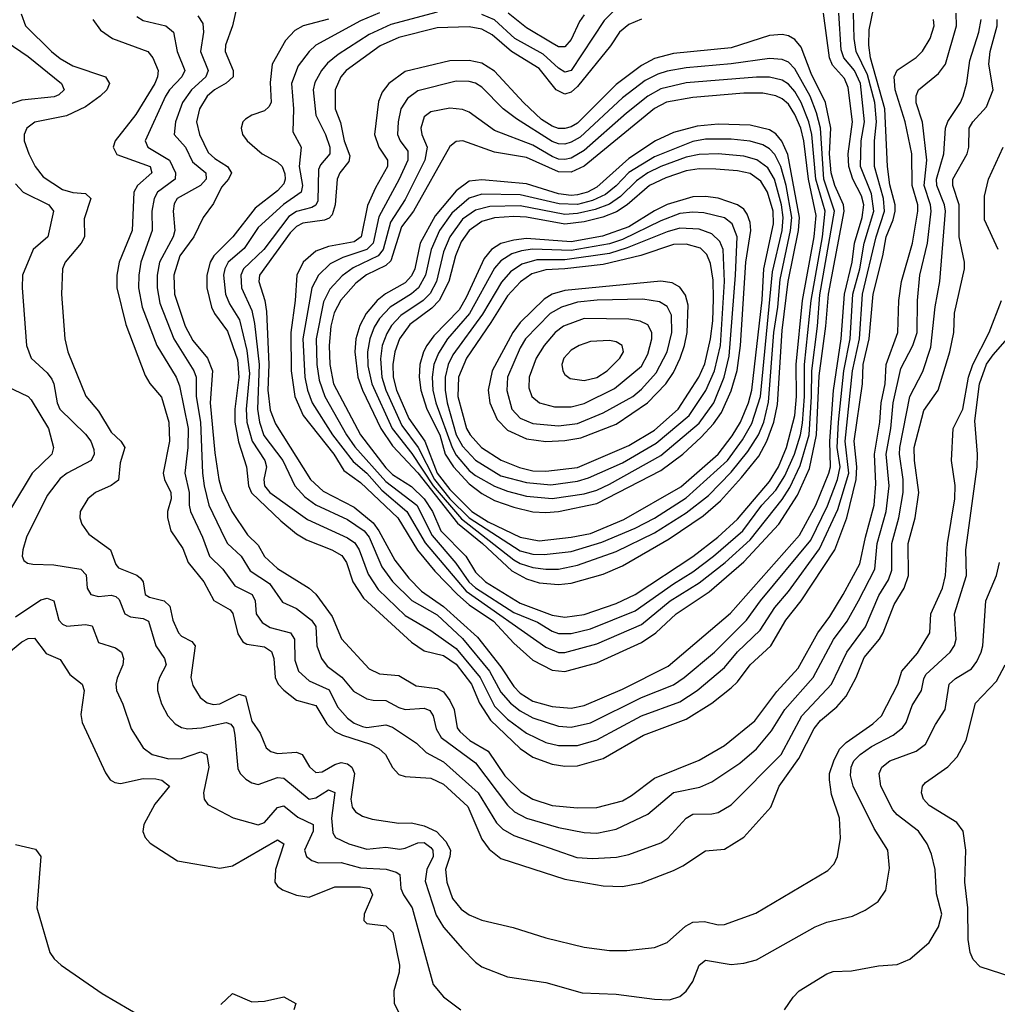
# Model space of a CAD drawing. Header units: inches. Extents: x 1305375 to 1407406, y 744550 to 841633.
# Tile 401 of 509: x 1352804 to 1355863, y 826108 to 829189. Entities that reach past the tile are written whole.
import ezdxf

# ---------------------------------------------------------------- set-up
doc = ezdxf.new("R2010")
doc.units = ezdxf.units.IN
doc.header["$MEASUREMENT"] = 0
doc.layers.add('B3852', color=7, linetype='Continuous')

msp = doc.modelspace()

# ---------------------------------------------------------------- linework, layer by layer
at = {"layer": 'B3852', "color": 5}
for points, elevation in [([(1353770, 829190.8), (1353690.4, 829169.6), (1353664.3, 829155.7), (1353635.3, 829124.7), (1353594.1, 829050), (1353587.1, 828992.9), (1353590.4, 828930), (1353583.5, 828916.5), (1353570, 828903.6), (1353530.3, 828890), (1353510, 828878), (1353501.6, 828870), (1353496.3, 828850), (1353500.5, 828830), (1353515.5, 828810), (1353563, 828770), (1353610, 828743.3), (1353625.1, 828730), (1353633.2, 828706.8), (1353634.6, 828690), (1353630, 828675.3), (1353610, 828654), (1353540.9, 828599.1), (1353470.7, 828509.3), (1353410.9, 828450), (1353399.7, 828430), (1353389, 828390), (1353389.5, 828350), (1353404.4, 828290), (1353413.3, 828270), (1353454.3, 828214.3), (1353484.9, 828124.9), (1353489.5, 828070), (1353476.5, 827970), (1353477.3, 827930), (1353488.4, 827868.4), (1353513.2, 827790), (1353519.4, 827730), (1353528.9, 827708.9), (1353620.7, 827620.7), (1353670, 827579.9), (1353701.5, 827561.5), (1353780.1, 827530), (1353812.2, 827512.2), (1353826.1, 827490), (1353846.6, 827430), (1353879.3, 827379.3), (1354030, 827240.7), (1354070, 827214.3), (1354130, 827199.1), (1354170, 827172), (1354217.5, 827110), (1354242.7, 827050), (1354276.8, 826996.8), (1354370, 826907.8), (1354410, 826881.5), (1354470, 826859.1), (1354510, 826852.9), (1354550, 826854.4), (1354630, 826876.5), (1354756.1, 826950), (1354890, 827000.2), (1354969.7, 827050.3), (1355030, 827098.5), (1355050, 827117.4), (1355090.3, 827170), (1355154.7, 827230), (1355201.2, 827310), (1355249.8, 827370.2), (1355355.4, 827530), (1355392.2, 827630), (1355421.8, 827750), (1355423.7, 827790), (1355415.5, 827870), (1355441.3, 828050), (1355443.9, 828110), (1355462.2, 828190), (1355474.7, 828330), (1355505.2, 828450), (1355515.7, 828510), (1355537.5, 828562.5), (1355544, 828590), (1355544.1, 828610), (1355527.6, 828672.4), (1355519.7, 828730), (1355511.8, 828910), (1355467, 829070), (1355461.2, 829110), (1355462.9, 829157.1), (1355489.9, 829290)], 1520), ([(1353484.7, 829235.3), (1353470.1, 829170), (1353447.4, 829110), (1353446.4, 829090), (1353471.4, 829030), (1353471.7, 829010), (1353449.8, 828990.2), (1353413.3, 828970), (1353390, 828949.9), (1353366.2, 828910), (1353357.1, 828870), (1353366, 828830), (1353393.6, 828773.6), (1353414.5, 828754.5), (1353453.9, 828730), (1353466.9, 828710), (1353457.6, 828690), (1353434.7, 828665.3), (1353410, 828614.5), (1353378, 828570), (1353348.8, 828510), (1353305.1, 828450), (1353286, 828390), (1353288, 828330), (1353321.9, 828230), (1353345.7, 828185.7), (1353391.8, 828130), (1353407.2, 828090), (1353399.5, 827990), (1353414, 827834), (1353426.5, 827750), (1353436.2, 827716.2), (1353467.4, 827650), (1353517, 827577), (1353550, 827544.2), (1353569.4, 827509.4), (1353610, 827471.8), (1353710.1, 827410.1), (1353730, 827391.3), (1353781.8, 827321.8), (1353811.1, 827251.1), (1353897.2, 827157.2), (1353930, 827141.7), (1353990, 827136.5), (1354044.9, 827104.9), (1354110, 827096.3), (1354130, 827085.7), (1354150, 827058.2), (1354163, 827030), (1354173.3, 826973.3), (1354181.2, 826961.2), (1354212.8, 826932.8), (1354270, 826899.9), (1354322.5, 826822.5), (1354372.6, 826772.6), (1354410, 826749.7), (1354470, 826730.1), (1354550, 826722.7), (1354610, 826723.9), (1354690, 826744.7), (1354719, 826761), (1354790, 826815.2), (1354930, 826871.3), (1355010, 826917.3), (1355104.8, 826995.2), (1355173.8, 827086.2), (1355240.3, 827159.7), (1355301.7, 827270), (1355339, 827321), (1355380.7, 827390), (1355433.7, 827486.3), (1355450.6, 827570), (1355478, 827670), (1355483.4, 827736.6), (1355479.3, 827830), (1355495.7, 827930), (1355499.7, 827990), (1355512.4, 828050), (1355516.1, 828110), (1355551.8, 828210), (1355555.4, 828310), (1355563.3, 828370), (1355597.7, 828490), (1355615.1, 828590), (1355614.8, 828610), (1355596.9, 828670), (1355595.5, 828770), (1355574.9, 828870), (1355543.7, 828970), (1355540.5, 829010), (1355550, 829031.3), (1355609.4, 829070.6), (1355629.4, 829090.6), (1355653.3, 829130), (1355665.4, 829170), (1355663.8, 829190)], 1480), ([(1352807.9, 829207.9), (1352821.5, 829170), (1352903.4, 829090), (1352930, 829067.9), (1352970, 829044.9), (1353072.4, 829010), (1353084.2, 828990), (1353076, 828970), (1353055.8, 828950), (1353010, 828917), (1352950, 828888), (1352851, 828869), (1352826.2, 828850), (1352817.7, 828830), (1352817.4, 828810), (1352831.7, 828770), (1352851.6, 828730), (1352877.4, 828697.4), (1352938, 828658), (1352970, 828648.2), (1353010, 828645), (1353025.8, 828630), (1353005.8, 828565.8), (1353006.4, 828510), (1352995.7, 828490), (1352945.7, 828430), (1352937.1, 828410), (1352934.8, 828330), (1352944.7, 828190), (1352954.2, 828150), (1353010.9, 828010.9), (1353050, 827963.9), (1353090, 827898.1), (1353120.1, 827870), (1353132.4, 827850), (1353117.8, 827802.2), (1353112.4, 827747.6), (1353090, 827731.5), (1353040.8, 827710), (1353016.9, 827690), (1352993.2, 827650), (1352992.2, 827630), (1352997.6, 827610), (1353019.6, 827579.6), (1353087.8, 827530), (1353104.6, 827484.6), (1353113.3, 827473.3), (1353170.3, 827450.3), (1353181.2, 827441.2), (1353189.6, 827430), (1353195.9, 827390), (1353210, 827381.9), (1353255.3, 827370), (1353273.5, 827353.5), (1353283.4, 827310), (1353300.5, 827270), (1353310, 827260.1), (1353342.8, 827242.8), (1353352.8, 827230), (1353339.4, 827130), (1353345.6, 827105.6), (1353368.3, 827068.3), (1353390, 827051.4), (1353410, 827045.6), (1353430, 827048.3), (1353490, 827078.8), (1353510, 827071.9), (1353530, 826994.2), (1353555.9, 826955.9), (1353574.6, 826910), (1353590, 826898.8), (1353610, 826892.3), (1353670, 826897.2), (1353688.1, 826890), (1353710.4, 826850.4), (1353730, 826832.9), (1353750, 826835.3), (1353790, 826858.2), (1353810, 826864.5), (1353830, 826860.5), (1353842.9, 826850), (1353851.2, 826830), (1353840.3, 826750), (1353844.4, 826724.4), (1353854.4, 826710), (1353876.6, 826696.6), (1353907.1, 826687.1), (1353990, 826674.6), (1354030, 826675.4), (1354070, 826666.2), (1354108.3, 826648.3), (1354137.4, 826617.4), (1354151.9, 826590), (1354150.2, 826569.8), (1354136, 826530), (1354140.1, 826490), (1354158.6, 826438.6), (1354185.6, 826405.6), (1354210, 826388.1), (1354250, 826370.6), (1354348.3, 826348.3), (1354450, 826315.5), (1354570, 826286.5), (1354650, 826276.1), (1354704, 826276), (1354790, 826285.5), (1354830, 826300.9), (1354888, 826352), (1354910, 826364.4), (1354947.1, 826367.1), (1354990, 826356.1), (1355010, 826357.5), (1355107.2, 826392.8), (1355333.1, 826526.9), (1355352.5, 826547.5), (1355363.5, 826570), (1355372.3, 826627.7), (1355369.4, 826690), (1355344.6, 826764.6), (1355338, 826810), (1355338.5, 826830), (1355351.4, 826870), (1355370, 826906.1), (1355390, 826927.1), (1355474.2, 826985.8), (1355500.8, 827010), (1355552.2, 827110), (1355564.6, 827150), (1355613.8, 827206.2), (1355652.5, 827270), (1355655.5, 827330), (1355691.5, 827410), (1355701.7, 827450), (1355707.1, 827550), (1355731, 827690), (1355731.1, 827731.1), (1355720.1, 827810), (1355725.2, 827910), (1355755.8, 827970), (1355773, 828070), (1355786.6, 828110), (1355838.1, 828210), (1355876.1, 828310)], 1380), ([(1353170, 829199.3), (1353190, 829186.9), (1353260.8, 829170), (1353285.4, 829150), (1353296.9, 829090), (1353320.5, 829030), (1353311.3, 829010), (1353272.3, 828970), (1353259.5, 828950), (1353196.3, 828810), (1353204.8, 828790), (1353272.4, 828750), (1353290.9, 828710), (1353290.1, 828690), (1353235.2, 828650), (1353224.1, 828630), (1353217.1, 828590), (1353217.7, 828530), (1353182.4, 828430), (1353176, 828390), (1353175.7, 828350), (1353187.3, 828290), (1353233, 828170), (1353293.3, 828070), (1353303.5, 828043.5), (1353330.9, 827910), (1353330, 827850), (1353320.2, 827770), (1353334.2, 827710), (1353334.1, 827670), (1353338.1, 827650), (1353376.1, 827570), (1353397.2, 827510), (1353439.3, 827470), (1353477.2, 827417.2), (1353531.6, 827390), (1353540.1, 827370), (1353543.7, 827330), (1353562.8, 827302.8), (1353587.3, 827287.3), (1353650.8, 827270), (1353663.3, 827250), (1353665, 827185), (1353675.7, 827150), (1353710, 827119.9), (1353772.1, 827092.1), (1353798.4, 827038.4), (1353830, 827003.4), (1353850, 826987.3), (1353876.9, 826976.9), (1353890, 826974.4), (1353950, 826981.9), (1353970, 826975.1), (1354045.2, 826925.2), (1354076.2, 826896.2), (1354130, 826866.8), (1354238.8, 826770), (1354295.9, 826675.9), (1354316.2, 826656.2), (1354350, 826635.5), (1354546.9, 826566.9), (1354596.1, 826563.9), (1354671.9, 826568.1), (1354710, 826576), (1354810, 826613.1), (1354832.1, 826627.9), (1354889.5, 826690.5), (1354910, 826702.3), (1354970, 826703.4), (1354990, 826707.9), (1355030, 826732.1), (1355186.6, 826890), (1355252, 827010), (1355344, 827110), (1355392.5, 827210), (1355450.8, 827289.2), (1355492.9, 827387.1), (1355523.4, 827436.6), (1355533.1, 827466.9), (1355533.2, 827550), (1355555.3, 827630), (1355568.3, 827710), (1355569.1, 827750), (1355557, 827830), (1355558.7, 827850), (1355590.2, 828009.8), (1355630, 828088.3), (1355655.9, 828164.1), (1355669.2, 828290.8), (1355683.3, 828370), (1355701.2, 828590), (1355698.4, 828610), (1355674.3, 828670), (1355673.5, 828690), (1355695.9, 828770), (1355700.8, 828850), (1355708.8, 828871.2), (1355748.6, 828930), (1355756.9, 828950), (1355768.2, 828991.8), (1355777.9, 829062.1), (1355805.4, 829150), (1355812.8, 829190)], 1440), ([(1353361.6, 829201.6), (1353377.1, 829177.1), (1353378.8, 829150), (1353369.3, 829090), (1353393.4, 829030), (1353386.4, 829010), (1353340.8, 828970), (1353312.7, 828930), (1353291.7, 828870), (1353287.5, 828830), (1353322.9, 828790), (1353344.9, 828744.9), (1353386, 828710), (1353387.5, 828690), (1353369.5, 828670), (1353296.3, 828630), (1353286.7, 828613.3), (1353283.6, 828590), (1353289.4, 828530), (1353283.5, 828510), (1353241.5, 828430), (1353234.3, 828390), (1353234, 828350), (1353242.3, 828302.3), (1353286.2, 828190), (1353348.4, 828090), (1353355.8, 828070), (1353356.4, 828010), (1353369.7, 827929.7), (1353375.9, 827770), (1353381.3, 827730), (1353395.7, 827670), (1353445.6, 827565.6), (1353454.5, 827550), (1353496.9, 827510), (1353524.5, 827464.5), (1353585.2, 827425.2), (1353626.4, 827366.4), (1353670, 827346.6), (1353717.3, 827310), (1353730.4, 827290), (1353733.6, 827230), (1353748.4, 827190), (1353766.3, 827166.3), (1353811.9, 827131.9), (1353848.1, 827088.1), (1353890, 827063.6), (1353910, 827059.1), (1353950, 827059), (1353990, 827036.2), (1354010, 827030.1), (1354070, 827035), (1354087.7, 827027.7), (1354097.7, 827010), (1354106.7, 826970), (1354122.9, 826942.9), (1354230, 826863.4), (1354330, 826730.5), (1354352.4, 826710), (1354389.8, 826689.8), (1354490, 826661.1), (1354570, 826645.2), (1354610, 826643.7), (1354670, 826655.5), (1354770, 826703.1), (1354849.5, 826770.5), (1354932.8, 826787.2), (1354970, 826804.3), (1355057.4, 826862.6), (1355110, 826907), (1355156.7, 826963.3), (1355198.7, 827030), (1355286.8, 827130), (1355351, 827249), (1355393.5, 827306.5), (1355428.5, 827370), (1355480.2, 827470), (1355487.6, 827550), (1355515.2, 827650), (1355525.2, 827730), (1355516.1, 827830), (1355530.6, 827910), (1355537.3, 827990), (1355561.9, 828098.1), (1355599.2, 828170), (1355612.3, 828210), (1355613.7, 828310), (1355621, 828390), (1355645, 828490), (1355656.4, 828590), (1355654.6, 828610), (1355634.8, 828670), (1355643.2, 828750), (1355629, 828869), (1355610, 828929.6), (1355609.3, 828950.7), (1355616.4, 828970), (1355678.9, 829021.1), (1355701.8, 829050), (1355736, 829170), (1355734.2, 829210)], 1460), ([(1353930, 829210.7), (1353870, 829185.5), (1353730.8, 829109.2), (1353709.6, 829090), (1353675.5, 829044.5), (1353653.9, 828990), (1353660.8, 828910), (1353658.2, 828838.2), (1353684.7, 828790), (1353677.8, 828730), (1353689, 828670), (1353684.3, 828650), (1353629, 828611), (1353550, 828538.7), (1353506.6, 828473.4), (1353455.9, 828430), (1353445.3, 828410), (1353441.4, 828390), (1353447.6, 828330), (1353460.1, 828300.1), (1353492, 828250), (1353514.2, 828154.2), (1353522.4, 828082.4), (1353512.8, 827970), (1353514.9, 827930), (1353531.6, 827870), (1353571, 827810), (1353575.7, 827790), (1353567.7, 827750), (1353570.1, 827730), (1353586.5, 827710), (1353704.9, 827624.9), (1353830, 827567.3), (1353852.5, 827552.5), (1353866.4, 827530), (1353894.2, 827454.2), (1353925.8, 827405.8), (1354010, 827324.2), (1354090, 827277.5), (1354170, 827221), (1354244.7, 827130), (1354290, 827041), (1354330, 827000.6), (1354390, 826956.1), (1354450, 826927.5), (1354490, 826917.6), (1354550, 826917.9), (1354610, 826935.8), (1354750, 827010.4), (1354870, 827054.7), (1354923.9, 827090), (1355010, 827162.2), (1355050, 827210.5), (1355121.4, 827278.6), (1355166.7, 827350), (1355210, 827400.1), (1355307.1, 827532.9), (1355364.2, 827655.8), (1355398.8, 827770), (1355387.7, 827870), (1355410.7, 828090.7), (1355431.7, 828190), (1355441.9, 828330), (1355483.9, 828510), (1355510.6, 828590), (1355507.2, 828630), (1355479.1, 828730), (1355478.6, 828810), (1355485.1, 828870), (1355479.7, 828930), (1355456.9, 829016.9), (1355422, 829090), (1355415.2, 829130), (1355413.6, 829210)], 1540), ([(1354110, 829213.3), (1353965.7, 829174.3), (1353897, 829143), (1353800, 829080), (1353767, 829053), (1353748.1, 829030), (1353727.1, 828992.9), (1353722.2, 828970), (1353730.7, 828890), (1353761, 828830), (1353774.7, 828790), (1353773.8, 828770), (1353744.8, 828735.2), (1353739.3, 828720.7), (1353737.2, 828622.8), (1353730.8, 828609.2), (1353718.1, 828601.9), (1353670, 828589.1), (1353646.4, 828573.6), (1353567.3, 828470), (1353503.9, 828410), (1353495.7, 828390), (1353497.9, 828350), (1353530, 828279.1), (1353538.2, 828238.2), (1353552.8, 828110), (1353548.1, 827970), (1353553.9, 827930), (1353568, 827888), (1353627.3, 827810), (1353664.5, 827730), (1353695.9, 827695.9), (1353730, 827671), (1353830, 827625.1), (1353881.8, 827590), (1353896.9, 827570), (1353937.1, 827477.1), (1353970.6, 827430.5), (1354031, 827371), (1354110, 827326.7), (1354190, 827253), (1354274.3, 827150), (1354310, 827084.3), (1354339.4, 827050), (1354370, 827026.4), (1354410, 827004.2), (1354490, 826978.5), (1354530, 826975.4), (1354590, 826988.9), (1354750, 827067.5), (1354850, 827107.5), (1354883.4, 827130), (1354977.8, 827210), (1355078.5, 827310), (1355122.5, 827370), (1355279.4, 827560.6), (1355332.1, 827667.9), (1355363.6, 827750), (1355371.6, 827790), (1355362.7, 827850), (1355366.4, 827930), (1355382.9, 828090), (1355402.7, 828190), (1355411, 828330), (1355432.7, 828410), (1355447.1, 828490), (1355477.1, 828590), (1355470, 828644.7), (1355435.3, 828730), (1355437.8, 828810), (1355448.2, 828870), (1355435.4, 828990), (1355416.9, 829030), (1355383.5, 829070), (1355375, 829095), (1355367.4, 829210)], 1560), ([(1354750, 829190.6), (1354710, 829174.8), (1354681.4, 829150), (1354652.9, 829107.1), (1354550, 828980.2), (1354530, 828962.2), (1354510, 828956.7), (1354483, 828970), (1354430, 829036.4), (1354343, 829090), (1354282.2, 829142.2), (1354250, 829160.2), (1354210, 829166.8), (1354110, 829164.1), (1353990, 829133.8), (1353932.2, 829107.8), (1353825.7, 829030), (1353809, 829010), (1353790.7, 828970), (1353790.7, 828910), (1353807.4, 828867.4), (1353818.7, 828810), (1353836.5, 828763.5), (1353834, 828746), (1353805.3, 828710), (1353797.6, 828690), (1353791.3, 828610), (1353781.2, 828578.8), (1353772.1, 828567.9), (1353757.7, 828562.3), (1353690, 828552.1), (1353670, 828542.5), (1353650, 828522.1), (1353554.3, 828390), (1353552.5, 828370), (1353570.7, 828310.7), (1353576, 828276), (1353583.3, 828110), (1353580.6, 828030), (1353587.2, 827967.2), (1353604.3, 827924.3), (1353713.4, 827750), (1353753.4, 827713.4), (1353850, 827664), (1353910, 827615), (1353928.1, 827590), (1353977.6, 827497.6), (1354021.3, 827441.3), (1354061.1, 827401.1), (1354130, 827352.9), (1354236.6, 827256.6), (1354310, 827163.9), (1354350, 827102.1), (1354370, 827081.3), (1354410, 827056.9), (1354470, 827040.1), (1354530, 827034.3), (1354570, 827042.8), (1354690, 827094.4), (1354833.7, 827166.3), (1355028.4, 827331.6), (1355243.9, 827576.1), (1355295.6, 827670), (1355336.4, 827770), (1355341, 827790), (1355339.3, 827870), (1355351.2, 828028.8), (1355374.7, 828190), (1355385.1, 828330), (1355409.1, 828430), (1355416.3, 828490), (1355440.9, 828570), (1355445.2, 828610), (1355438, 828638), (1355411.1, 828690), (1355398.7, 828730), (1355397, 828770), (1355409.8, 828870), (1355396.8, 828976.8), (1355385.3, 829005.3), (1355347.4, 829047.4), (1355338, 829070), (1355319, 829210)], 1580), ([(1354662.7, 829217.3), (1354632.9, 829187.1), (1354529.4, 829030.6), (1354510, 829024.7), (1354490, 829037.7), (1354441.8, 829081.8), (1354353.5, 829130), (1354289.3, 829189.3), (1354250, 829205.4)], 1560), ([(1354570, 829204.4), (1354555.8, 829184.2), (1354530, 829127.1), (1354510, 829104.2), (1354490, 829104.8), (1354470, 829116.2), (1354390, 829164.2), (1354332.1, 829210)], 1540), ([(1352688.6, 829170), (1352830, 829073.8), (1352934.1, 828990), (1352942.5, 828970), (1352925.7, 828954.3), (1352911.7, 828948.3), (1352810, 828937.7), (1352770, 828923.5)], 1360), ([(1353032.5, 829190), (1353056.6, 829156.6), (1353093.8, 829130), (1353204.8, 829090), (1353220.3, 829070), (1353237.3, 829030), (1353235.2, 829010), (1353226.2, 828990), (1353167, 828893), (1353102.8, 828810), (1353095.7, 828790), (1353107.1, 828767.1), (1353212.4, 828730), (1353217.6, 828710), (1353172.5, 828670), (1353161.1, 828650), (1353155.7, 828530), (1353115.4, 828430), (1353107.4, 828390), (1353107.4, 828350), (1353135.3, 828235.3), (1353196.1, 828076.1), (1353210.4, 828050.4), (1353247.5, 828007.5), (1353270.1, 827930.1), (1353272.7, 827870), (1353252.6, 827770), (1353256.3, 827750), (1353276.3, 827710), (1353277.4, 827690), (1353266, 827650), (1353266.1, 827630), (1353277.1, 827590), (1353314.5, 827534.5), (1353330.9, 827490), (1353379.7, 827430), (1353411.6, 827371.6), (1353462.6, 827342.6), (1353470.3, 827330.3), (1353486.7, 827266.7), (1353502.3, 827242.3), (1353514.9, 827234.9), (1353570, 827226.1), (1353591.8, 827211.8), (1353599, 827190), (1353603.6, 827130), (1353612.7, 827110), (1353630, 827090.5), (1353670, 827059.9), (1353730, 827043.3), (1353765.1, 826985.1), (1353790, 826961.9), (1353814, 826950), (1353901.8, 826921.8), (1353928.1, 826908.1), (1353948.4, 826890), (1353970, 826848.6), (1353990, 826826.8), (1354010, 826820.6), (1354090, 826815.8), (1354130, 826797.1), (1354206.7, 826726.7), (1354250, 826624.8), (1354273.3, 826593.3), (1354310, 826564.3), (1354510, 826499.3), (1354630, 826478.3), (1354690, 826476.3), (1354750, 826487.7), (1354850, 826526.5), (1354879.1, 826540.9), (1354950, 826588.1), (1355010, 826593.5), (1355070, 826630.8), (1355155, 826725), (1355180.9, 826790), (1355242.6, 826877.4), (1355290, 826971), (1355310, 826995.8), (1355360.8, 827039.2), (1355390, 827072.3), (1355421.6, 827130), (1355446.6, 827193.4), (1355494.5, 827250), (1355506, 827270), (1355540.8, 827359.2), (1355571.8, 827410), (1355585.6, 827450), (1355584, 827550), (1355606.5, 827630), (1355618.2, 827710), (1355604.3, 827810), (1355603.4, 827850), (1355634, 827966), (1355678.8, 828030), (1355714.9, 828150), (1355727.5, 828210), (1355729.1, 828270.9), (1355760.3, 828410), (1355760.7, 828430), (1355743.9, 828510), (1355744.3, 828610), (1355724, 828670), (1355723.9, 828690), (1355769.3, 828770), (1355773.9, 828790), (1355775.3, 828850), (1355786.4, 828870), (1355830, 828916.4), (1355850.9, 828970), (1355836.6, 829050), (1355840.7, 829090), (1355863.3, 829170), (1355863.1, 829190)], 1420), ([(1355866, 828470), (1355823.3, 828563.3), (1355823.1, 828636.9), (1355836.1, 828690), (1355881.7, 828790)], 1380), ([(1352790, 828675.5), (1352814.4, 828650), (1352895.1, 828610), (1352908.9, 828590), (1352891.4, 828510), (1352845.7, 828470), (1352812.7, 828390), (1352810.8, 828350), (1352825.3, 828170), (1352839.1, 828130), (1352890, 828084.1), (1352904.3, 828064.3), (1352910.8, 828050), (1352920.6, 827990), (1352929.3, 827970), (1353010, 827892.5), (1353025.8, 827870), (1353035.5, 827844.5), (1353036.6, 827830), (1353027, 827810), (1352952.3, 827770), (1352930, 827752.9), (1352890, 827699.8), (1352824.7, 827570), (1352813, 827530), (1352811.6, 827510), (1352816.2, 827496.2), (1352828.1, 827488.1), (1352845.1, 827485.1), (1352910, 827482.7), (1352995.2, 827470), (1353011.7, 827451.7), (1353015, 827410), (1353026.5, 827390), (1353050, 827383.9), (1353090, 827388.7), (1353104.4, 827384.4), (1353114.5, 827374.5), (1353132.7, 827330), (1353150, 827319.9), (1353190, 827315.4), (1353206.7, 827306.7), (1353230.1, 827230), (1353256.8, 827190), (1353261.5, 827170), (1353241, 827130), (1353234.6, 827110), (1353235.1, 827090), (1353247.6, 827047.6), (1353267.4, 827010), (1353290, 826985), (1353310, 826973.9), (1353329.6, 826969.6), (1353372.7, 826972.7), (1353450, 826989.2), (1353464.4, 826984.4), (1353472.7, 826972.7), (1353476.7, 826950), (1353486, 826846), (1353493.9, 826830), (1353511.8, 826811.8), (1353530, 826800.5), (1353550, 826795.6), (1353610, 826817.9), (1353630, 826815.5), (1353710, 826749.3), (1353730, 826753.5), (1353770, 826778.6), (1353790, 826770.3), (1353779.9, 826690), (1353783.8, 826643.8), (1353792.3, 826630), (1353833.4, 826610), (1353890, 826592.9), (1353950, 826599.7), (1353993.5, 826593.5), (1354010, 826595.9), (1354050, 826613.4), (1354070, 826613.6), (1354090, 826598.9), (1354097, 826590), (1354098, 826570), (1354077.4, 826530), (1354073.1, 826493.1), (1354106.9, 826386.9), (1354130, 826349.5), (1354190, 826281.1), (1354230, 826239.2), (1354250, 826224.7), (1354330, 826193.5), (1354450, 826176), (1354563.9, 826143.9), (1354670, 826139), (1354790, 826123.5), (1354837.9, 826122.1), (1354870, 826132.1), (1354890, 826149.2), (1354910, 826179.5), (1354930, 826230.3), (1354950, 826245.6), (1355030, 826232.1), (1355070, 826236.3), (1355110, 826246.8), (1355293.3, 826350), (1355330, 826365.2), (1355410, 826383.2), (1355450, 826402.2), (1355490.5, 826429.5), (1355514.7, 826465.3), (1355525.9, 826534.1), (1355520.5, 826590), (1355477.9, 826657.9), (1355412, 826790), (1355403.8, 826823.8), (1355406.1, 826850), (1355414.8, 826870), (1355433.8, 826890), (1355470, 826914.8), (1355537.4, 826950), (1355567.1, 826972.9), (1355578.4, 826990), (1355597, 827043), (1355625.8, 827090), (1355633.2, 827126.8), (1355640.2, 827139.8), (1355715.8, 827210), (1355729.5, 827230.5), (1355734.2, 827250), (1355729.1, 827330), (1355767.3, 827450), (1355765.3, 827530), (1355800.3, 827790), (1355801.4, 827830), (1355793.4, 827933.4), (1355807.4, 828050), (1355830, 828110.7), (1355850, 828140.5), (1355910, 828207.7)], 1360), ([(1352762.3, 828042.3), (1352830, 828010.1), (1352839.2, 827999.2), (1352894, 827910), (1352909.4, 827850), (1352904.2, 827830), (1352842.4, 827770), (1352777.4, 827662.6)], 1340), ([(1355197.7, 826090), (1355224, 826130), (1355243, 826150), (1355330, 826202.7), (1355350, 826210.2), (1355407.1, 826212.9), (1355491.6, 826228.4), (1355550, 826231.9), (1355590, 826249.3), (1355650, 826301.5), (1355679.5, 826350), (1355689.9, 826390), (1355673, 826453), (1355669.2, 826530), (1355657.8, 826577.8), (1355644, 826610), (1355616.8, 826650), (1355550, 826700.4), (1355536.4, 826716.4), (1355498.6, 826790), (1355493.3, 826830), (1355502.1, 826850), (1355527.3, 826870), (1355610, 826900.1), (1355638.6, 826921.4), (1355670, 826983.9), (1355699.9, 827030), (1355712.7, 827110), (1355732.6, 827127.4), (1355782.2, 827157.8), (1355799.7, 827180.3), (1355812.6, 827210), (1355817.9, 827230), (1355827.1, 827370), (1355861.3, 827450), (1355870, 827490.5)], 1340), ([(1352790, 827320.6), (1352870, 827373.3), (1352890, 827379.3), (1352910.5, 827370.5), (1352926.1, 827310), (1352937.9, 827297.9), (1352951.2, 827291.2), (1353010, 827296.1), (1353030, 827291.7), (1353050, 827239.6), (1353103.4, 827223.4), (1353122.3, 827210), (1353128.1, 827190), (1353126.4, 827170), (1353108.7, 827128.7), (1353104.2, 827110), (1353106.8, 827090), (1353126.8, 827046.8), (1353152.1, 826970), (1353190.5, 826910.5), (1353218.5, 826890), (1353270, 826876.1), (1353310, 826877.3), (1353370, 826897.6), (1353389.6, 826889.6), (1353395.1, 826850), (1353379.3, 826770), (1353380.7, 826750), (1353392.8, 826732.8), (1353471.7, 826691.7), (1353550, 826669.6), (1353570, 826676.9), (1353610, 826723.3), (1353630, 826729.1), (1353673.8, 826693.8), (1353722.3, 826670), (1353722.5, 826650), (1353695.5, 826590), (1353701.7, 826570), (1353717.5, 826557.5), (1353738.8, 826550), (1353810, 826551.6), (1353870, 826535.2), (1353950.3, 826530.3), (1353981.7, 826521.7), (1353993.8, 826513.8), (1353996.9, 826470), (1354005, 826450), (1354032.5, 826410), (1354098.2, 826170), (1354130, 826131.1), (1354184.6, 826090)], 1340), ([(1352710, 827161), (1352810, 827241.7), (1352830, 827252.8), (1352850, 827253.9), (1352886, 827206), (1352930, 827187.3), (1352960.3, 827140.3), (1352998.9, 827110), (1353005.1, 827090), (1352995, 827015), (1352999, 826990), (1353071.9, 826831.9), (1353087.2, 826810), (1353101.5, 826801.5), (1353118.6, 826798.6), (1353190, 826814.2), (1353230, 826813.6), (1353248.7, 826808.7), (1353272.6, 826790), (1353226.1, 826733.9), (1353191.6, 826670), (1353188.6, 826648.6), (1353196.5, 826630), (1353211.8, 826611.8), (1353297.1, 826557.1), (1353430, 826533.6), (1353470, 826541.4), (1353610, 826622.1), (1353630.1, 826610), (1353604.4, 826530), (1353602.1, 826490), (1353610, 826476.9), (1353626.2, 826466.2), (1353670, 826448.8), (1353710, 826443.3), (1353790, 826475.6), (1353870, 826475.8), (1353899.7, 826470), (1353907.6, 826450), (1353882.1, 826390), (1353880.2, 826370), (1353890, 826360.2), (1353950, 826353.3), (1353971.9, 826331.9), (1353992.8, 826230), (1353991.5, 826208.5), (1353975.1, 826150), (1353975.4, 826110), (1353990, 826081.6)], 1320), ([(1355910, 826192.7), (1355810, 826224.6), (1355788.1, 826248.1), (1355778.8, 826270), (1355771.8, 826310), (1355771.6, 826410), (1355761.9, 826490), (1355764.9, 826590), (1355756.2, 826650), (1355736.5, 826676.5), (1355650.6, 826730), (1355632.5, 826750), (1355626, 826770), (1355628.9, 826790), (1355638.2, 826801.8), (1355708.8, 826851.2), (1355737.5, 826882.5), (1355765.9, 826934.1), (1355795.3, 827050), (1355860.6, 827119.4), (1355888.5, 827170)], 1320), ([(1352790, 826607.3), (1352853.3, 826593.3), (1352869.4, 826570), (1352857.7, 826410), (1352898.1, 826270), (1352911.6, 826250), (1352933.3, 826230), (1353061.6, 826141.6), (1353190, 826066.4)], 1280), ([(1353433, 826107), (1353470, 826141.3), (1353530, 826114.9), (1353570, 826117.1), (1353630, 826131.4), (1353668, 826110), (1353661.6, 826090)], 1280)]:
    msp.add_lwpolyline(points, dxfattribs=dict(at, elevation=elevation))
for points, elevation in [([(1355190, 829142.6), (1355150, 829139.9), (1355030, 829101.7), (1354850, 829083.1), (1354790, 829067.7), (1354750, 829046.2), (1354670, 828986.2), (1354550, 828865.5), (1354530, 828853.7), (1354510, 828848.6), (1354490, 828849.3), (1354470, 828856.2), (1354437, 828877), (1354380.1, 828930), (1354290, 829028.7), (1354250, 829053.5), (1354210, 829061.5), (1354150, 829060.2), (1354010, 829027.2), (1353958.9, 828990), (1353937.7, 828962.3), (1353926.4, 828933.6), (1353914.6, 828830), (1353927.3, 828790), (1353954.9, 828750), (1353954.5, 828730), (1353917.1, 828662.9), (1353892.5, 828607.5), (1353872.5, 828510), (1353850, 828494.5), (1353770, 828479.1), (1353730, 828464.5), (1353690.5, 828430), (1353671.3, 828390), (1353666.2, 828310), (1353651.8, 828210), (1353653.2, 828090), (1353665, 828010), (1353690.3, 827950), (1353786.3, 827830), (1353818.3, 827778.3), (1353870, 827740.6), (1353987.5, 827630), (1354049.2, 827529.2), (1354103.3, 827463.3), (1354173.6, 827390), (1354210, 827357.9), (1354286.4, 827306.4), (1354350, 827237.5), (1354410, 827185.1), (1354470, 827153.7), (1354510, 827148.9), (1354610, 827176), (1354750, 827240.5), (1354795, 827270), (1354858.6, 827330), (1354961.3, 827398.7), (1355070, 827492.5), (1355179.8, 827610), (1355238.4, 827701.6), (1355275.5, 827784.5), (1355297.4, 827890), (1355305.6, 828074.4), (1355326.4, 828230), (1355334.7, 828330), (1355384.3, 828590), (1355381.7, 828610), (1355355, 828670), (1355343.8, 828710), (1355338.1, 828770), (1355342.3, 828850), (1355325.3, 828930), (1355280.5, 829020.5), (1355250, 829103.6), (1355230, 829127.6), (1355210, 829138.4)], 1620), ([(1355150, 829068.1), (1355030, 829050.7), (1354890, 829038.6), (1354830, 829028.7), (1354800.7, 829019.3), (1354761.3, 828998.7), (1354690, 828945), (1354558, 828822), (1354530, 828805.8), (1354510, 828799.9), (1354490, 828800.7), (1354470, 828808.3), (1354358.6, 828878.6), (1354317.2, 828910), (1354250, 828977.7), (1354230, 828990.7), (1354210, 828996.3), (1354170, 828997.1), (1354050, 828966.3), (1354016.9, 828943.1), (1353996, 828910), (1353988, 828870), (1353986.6, 828830), (1353994.4, 828810), (1354018, 828778), (1354018.2, 828750), (1353991.4, 828690), (1353927.6, 828572.4), (1353910.2, 828489.8), (1353889.9, 828470.1), (1353814.6, 828445.4), (1353775.2, 828424.8), (1353739.1, 828390), (1353717.8, 828350), (1353690.2, 828190), (1353695.7, 828070), (1353704, 828030), (1353719.5, 827990), (1353783, 827890), (1353847, 827807), (1353890, 827769.8), (1353936.9, 827716.9), (1354015.7, 827650), (1354072.2, 827552.2), (1354201, 827401), (1354450, 827225.6), (1354490, 827208.6), (1354510, 827208.3), (1354610, 827235.5), (1354750, 827296.5), (1354839.4, 827370), (1354930, 827426.5), (1355011.4, 827490), (1355090, 827561.7), (1355190, 827687.4), (1355214.6, 827725.4), (1355246.3, 827793.7), (1355274.1, 827890), (1355282.4, 828010), (1355282.5, 828090), (1355300.9, 828230), (1355308.5, 828328.5), (1355353.7, 828590), (1355320.8, 828690), (1355310.4, 828850), (1355297.4, 828897.4), (1355277.5, 828950), (1355230, 829036), (1355210, 829056.3), (1355190, 829065.1)], 1640), ([(1355150, 829009.4), (1355110, 829009), (1354890, 828991.4), (1354810, 828973), (1354770, 828950.5), (1354702.9, 828897.1), (1354570, 828780.1), (1354530, 828756.1), (1354510, 828751.3), (1354490, 828752.9), (1354470, 828761.1), (1354410, 828797), (1354290, 828843), (1354210, 828899.6), (1354190, 828908.4), (1354150, 828912.1), (1354090, 828900.6), (1354070, 828885.7), (1354058.7, 828850), (1354062.2, 828830), (1354078.7, 828790), (1354071.9, 828750), (1354010, 828626.4), (1353964.2, 828555.8), (1353940.8, 828470), (1353925.1, 828450), (1353847.4, 828412.6), (1353812.8, 828387.2), (1353774.5, 828345.5), (1353754, 828306), (1353731.5, 828190), (1353733.8, 828110), (1353740.6, 828060.6), (1353758.5, 828010), (1353826.5, 827890), (1353852.8, 827852.8), (1353950, 827744.4), (1354046.3, 827670), (1354095, 827575), (1354168.3, 827488.3), (1354209.3, 827430), (1354230, 827411.5), (1354350, 827334.1), (1354423.8, 827303.8), (1354470, 827275.1), (1354490, 827267.7), (1354530, 827268.7), (1354590, 827282.8), (1354730, 827338.9), (1354850, 827424), (1354910, 827460.9), (1354975.1, 827510), (1355066.9, 827590), (1355126, 827670), (1355170, 827717), (1355198.6, 827761.4), (1355228.4, 827830), (1355247.3, 827890), (1355253.8, 827926.2), (1355259.8, 828010), (1355259.5, 828110), (1355280.4, 828310), (1355316.8, 828510), (1355324.6, 828590), (1355295.7, 828690), (1355283.4, 828830), (1355273.2, 828870), (1355249.7, 828929.7), (1355230, 828964.9), (1355210, 828987.5), (1355190, 829000.4)], 1660), ([(1355070, 828959.5), (1354910, 828946.3), (1354828.4, 828931.6), (1354790, 828911), (1354570, 828730.7), (1354530, 828711.7), (1354490, 828712.8), (1354390, 828758.5), (1354290, 828774.9), (1354190.1, 828809.9), (1354170, 828808.2), (1354150, 828792.3), (1354036, 828590), (1353998.5, 828541.5), (1353964.9, 828435.1), (1353950, 828420.2), (1353889.3, 828390.7), (1353855.4, 828364.6), (1353808.6, 828311.4), (1353788.2, 828271.8), (1353777.8, 828230), (1353772.3, 828170), (1353774.4, 828110), (1353786.2, 828050), (1353869.8, 827890), (1353950, 827786.5), (1353970, 827766.2), (1354030, 827728), (1354069.3, 827690), (1354095.2, 827650), (1354121.5, 827590), (1354200.1, 827510), (1354230, 827460.5), (1354261.8, 827430), (1354370, 827363.6), (1354470, 827326), (1354510, 827319.3), (1354570, 827327.3), (1354670, 827362), (1354730, 827389.8), (1354910, 827508.8), (1354989.1, 827570), (1355050, 827625.9), (1355150, 827744.4), (1355178.3, 827790), (1355203.5, 827850), (1355230.1, 827950), (1355234.7, 828010), (1355234.1, 828110), (1355254, 828310), (1355290.2, 828510), (1355296.2, 828576.2), (1355272.2, 828690), (1355257.8, 828810), (1355248.1, 828850), (1355230, 828892.6), (1355210, 828924.5), (1355190, 828941.9), (1355170, 828951.3), (1355130, 828959.3)], 1680), ([(1354990, 828862.6), (1354923.9, 828856.1), (1354850, 828836), (1354793.6, 828810), (1354710, 828755), (1354610, 828665), (1354581, 828650), (1354550, 828641.1), (1354530, 828639), (1354490, 828643.8), (1354390, 828675.9), (1354250, 828688.4), (1354210, 828683.9), (1354170, 828653.5), (1354104.2, 828575.8), (1354057.1, 828490), (1354039.9, 828410), (1354030, 828387.6), (1354010, 828366.1), (1353948.7, 828331.3), (1353922.1, 828310), (1353888.2, 828270), (1353867.7, 828232.3), (1353856, 828190), (1353852.4, 828150), (1353861.6, 828070), (1353876.3, 828030), (1353933.9, 827910), (1353970, 827855.6), (1354050, 827770.9), (1354173.9, 827613.9), (1354251.7, 827550), (1354344.1, 827464.1), (1354390, 827439), (1354430, 827427.2), (1354490, 827421.1), (1354530, 827426.1), (1354630, 827453.8), (1354690, 827479.8), (1354835.9, 827564.1), (1354943.3, 827636.7), (1354996.8, 827683.2), (1355063.3, 827756.7), (1355116.6, 827823.4), (1355142, 827870), (1355164, 827930), (1355175.5, 827984.5), (1355190, 828216.9), (1355208.9, 828370), (1355241.4, 828530), (1355244.7, 828570), (1355207.5, 828767.5), (1355189.2, 828809.2), (1355170, 828832.1), (1355150, 828844.8), (1355090, 828859.7)], 1720), ([(1355030, 828815.6), (1354950, 828815.5), (1354910, 828808.6), (1354790, 828760.5), (1354710, 828711.3), (1354670, 828669), (1354637.4, 828642.6), (1354596.7, 828623.3), (1354550, 828611.4), (1354492.6, 828612.6), (1354370, 828641.1), (1354250, 828643.4), (1354210, 828630.5), (1354156.3, 828583.7), (1354117.1, 828530), (1354091.3, 828470), (1354074.1, 828390), (1354052.3, 828350), (1354030, 828330.9), (1353963.3, 828290), (1353930, 828254.1), (1353912.9, 828227.1), (1353899.3, 828190), (1353892.7, 828150), (1353893.6, 828106.4), (1353905.6, 828050), (1353969.6, 827909.6), (1354031.2, 827831.2), (1354098.2, 827730), (1354186.8, 827626.8), (1354350, 827498.3), (1354370, 827487), (1354410, 827474.8), (1354450, 827469.1), (1354490, 827469.6), (1354550, 827482.5), (1354670, 827524.6), (1354790, 827583), (1354890, 827646), (1354959.6, 827700.4), (1355030, 827773.5), (1355082.2, 827837.8), (1355115.6, 827890), (1355132.2, 827930), (1355147.7, 827992.3), (1355163.6, 828210), (1355176.4, 828290), (1355183.6, 828376.4), (1355216.1, 828530), (1355220, 828570), (1355202.5, 828670), (1355186.1, 828730), (1355167.5, 828767.5), (1355150, 828785.6), (1355130, 828797.4), (1355090, 828809.2)], 1740), ([(1354990, 828769.7), (1354930, 828767.7), (1354890, 828759.3), (1354810, 828730), (1354770, 828709.7), (1354734.5, 828685.5), (1354684.2, 828635.8), (1354650, 828612.3), (1354604.8, 828595.2), (1354550, 828582.8), (1354510, 828579.8), (1354370, 828606.3), (1354275, 828605), (1354230, 828593.6), (1354190, 828565), (1354149.6, 828510), (1354130, 828463), (1354107.8, 828370), (1354087.9, 828332.1), (1354066.9, 828310), (1353996.3, 828263.7), (1353967.6, 828232.4), (1353952.4, 828207.6), (1353938.5, 828170), (1353932.4, 828127.6), (1353936.6, 828070), (1353949.7, 828030), (1353999.5, 827919.5), (1354050.6, 827850.6), (1354101.8, 827750), (1354150, 827689.9), (1354210, 827630.5), (1354370, 827527.4), (1354410, 827516.9), (1354444.7, 827515.3), (1354530, 827525.3), (1354625.7, 827554.3), (1354730, 827598.3), (1354790, 827629.6), (1354890, 827692.4), (1355019.3, 827810), (1355065.8, 827874.2), (1355094.9, 827925.1), (1355121.8, 828010), (1355159.6, 828400.4), (1355189.8, 828530), (1355193.6, 828570), (1355188.1, 828610), (1355165.6, 828690), (1355145.2, 828725.2), (1355110.7, 828750.7), (1355070, 828761.8)], 1760), ([(1354930, 828722.6), (1354890, 828716.8), (1354825.7, 828694.3), (1354775.3, 828670), (1354704.5, 828610), (1354671.6, 828588.4), (1354628.4, 828571.6), (1354570, 828556.9), (1354510, 828549.7), (1354390, 828571.1), (1354350, 828572.9), (1354290, 828569), (1354250, 828557.6), (1354210.7, 828530), (1354185.8, 828494.2), (1354167.7, 828450), (1354146.8, 828370), (1354116.1, 828310), (1354093.6, 828286.4), (1354024.9, 828235.1), (1353992.7, 828190), (1353977.3, 828150), (1353971.8, 828110), (1353973, 828070), (1353982.5, 828030), (1354021.6, 827941.6), (1354071.8, 827870), (1354110, 827770), (1354150, 827718.7), (1354218.9, 827650), (1354270, 827617.5), (1354370, 827569.8), (1354430, 827557.9), (1354530, 827569.2), (1354590, 827581.2), (1354694.6, 827625.4), (1354872.6, 827727.4), (1354989.7, 827830), (1355033.6, 827886.4), (1355059.4, 827930), (1355084.2, 827990), (1355094.7, 828030), (1355127, 828313), (1355132.5, 828410), (1355163.4, 828550), (1355161.7, 828590), (1355144.6, 828650), (1355123.8, 828683.8), (1355090, 828707.8), (1355050, 828716.1), (1354982, 828722)], 1780), ([(1354950, 828636.4), (1354910, 828635), (1354830, 828611), (1354790, 828591.3), (1354710, 828541.1), (1354628.2, 828511.8), (1354530, 828493.6), (1354390, 828504.3), (1354350, 828499.6), (1354310, 828488.5), (1354280.8, 828470), (1354257.7, 828442.3), (1354200.6, 828319.4), (1354178.6, 828281.4), (1354100.3, 828199.7), (1354077.9, 828170), (1354067.5, 828150), (1354056.3, 828110), (1354053.7, 828070), (1354058.9, 828030), (1354078.2, 827970), (1354119.1, 827890), (1354135.5, 827830), (1354160.9, 827790), (1354210, 827736.2), (1354250, 827706.6), (1354290, 827684.7), (1354350, 827663.5), (1354410, 827649.4), (1354450, 827646.4), (1354490, 827649.6), (1354610, 827675.3), (1354810, 827778.8), (1354878.9, 827830), (1354936.9, 827883.1), (1354975.2, 827924.8), (1355000, 827960), (1355030, 828027.4), (1355048.9, 828091.1), (1355059.2, 828170), (1355076, 828430), (1355091.5, 828530), (1355090, 828554.5), (1355081, 828581), (1355070, 828596.7), (1355050.3, 828610.3), (1354990, 828631.2)], 1820), ([(1354910, 828587), (1354870, 828582.6), (1354810, 828560), (1354690, 828501.4), (1354650, 828488), (1354530, 828466.9), (1354408.9, 828471.1), (1354373.8, 828466.2), (1354343.8, 828456.2), (1354310, 828434.7), (1354290, 828411.8), (1354211.9, 828270), (1354143.1, 828190), (1354114.3, 828145.7), (1354100, 828110), (1354094.3, 828070), (1354097.1, 828030), (1354106.3, 827990), (1354156.8, 827850), (1354170, 827826.8), (1354210, 827778.8), (1354230, 827762.5), (1354290, 827729.2), (1354330, 827713.5), (1354390, 827697.9), (1354470, 827690.5), (1354570, 827705.5), (1354610, 827717.1), (1354650, 827735.9), (1354810, 827825.5), (1354930, 827926.9), (1354975.8, 827990), (1355009, 828070), (1355024.3, 828135.7), (1355044.5, 828390), (1355049.2, 828510), (1355033.9, 828550), (1355010, 828569.2), (1354945.2, 828585.2)], 1840), ([(1354870, 828536.5), (1354830, 828525.5), (1354705, 828475), (1354650, 828458), (1354510, 828437.6), (1354422.3, 828437.7), (1354375.5, 828424.5), (1354339.7, 828400.3), (1354311.8, 828368.2), (1354252.6, 828267.4), (1354159.2, 828140.8), (1354144.6, 828110), (1354135, 828070), (1354135.1, 828030), (1354142, 827990), (1354170.2, 827890), (1354190, 827854.8), (1354230, 827810.9), (1354310, 827761.9), (1354390, 827740.6), (1354466.4, 827733.6), (1354550, 827745), (1354584.3, 827755.7), (1354690, 827802.8), (1354796, 827864), (1354899.5, 827950), (1354951.4, 828028.6), (1354978.5, 828090), (1354996.8, 828170), (1355010, 828370), (1355005.1, 828470), (1354995.4, 828495.4), (1354970, 828519.6), (1354930, 828534)], 1860), ([(1354890, 828486.4), (1354850, 828485.8), (1354748.2, 828451.8), (1354630, 828423.3), (1354510, 828409.1), (1354450, 828406.6), (1354406.4, 828393.6), (1354370.8, 828369.2), (1354330, 828325), (1354278.7, 828241.3), (1354201.7, 828130), (1354177.1, 828070), (1354175.2, 828010), (1354201.7, 827910), (1354213.4, 827890), (1354249.5, 827850), (1354310.2, 827810.2), (1354367.8, 827787.8), (1354410, 827777), (1354450, 827776.4), (1354550, 827787.9), (1354710, 827856.1), (1354790, 827905), (1354864.7, 827970), (1354929.5, 828070), (1354947.7, 828112.3), (1354965.9, 828190), (1354973.3, 828246.7), (1354975.4, 828315.4), (1354974.2, 828374.2), (1354965.8, 828425.8), (1354954.4, 828454.4), (1354934, 828474)], 1880), ([(1354810, 828370.8), (1354510, 828342), (1354470.2, 828329.8), (1354444.9, 828315.1), (1354370, 828242), (1354346.7, 828210), (1354282.4, 828090), (1354270.1, 828030), (1354274.9, 827990), (1354298.2, 827938.2), (1354330, 827905.1), (1354390, 827877.3), (1354450, 827869.3), (1354510, 827872.1), (1354559.9, 827880.1), (1354670, 827923.8), (1354768.3, 827990), (1354826.1, 828050), (1354850, 828085.2), (1354870.4, 828129.6), (1354884.8, 828170), (1354892.7, 828210), (1354896.3, 828296.3), (1354887.5, 828327.5), (1354870, 828351.7), (1354845.5, 828365.5)], 1920), ([(1354754.1, 828314.1), (1354611.5, 828311.5), (1354550, 828305.6), (1354499.8, 828290), (1354464.2, 828270), (1354386.4, 828190), (1354370, 828162.4), (1354330.6, 828070), (1354328.7, 828028.7), (1354344.3, 827970), (1354370, 827942.3), (1354410, 827925.7), (1354490, 827918.3), (1354550, 827925.9), (1354630, 827958.5), (1354722.4, 828010), (1354750, 828033.2), (1354796.2, 828083.8), (1354830.2, 828150), (1354844.9, 828210), (1354844.1, 828264.1), (1354830, 828291.9), (1354806.2, 828306.2)], 1940), ([(1354570, 828253.9), (1354505.8, 828230), (1354479.6, 828210), (1354445.3, 828170), (1354420.6, 828130), (1354398.3, 828070), (1354397.3, 828037.3), (1354406.7, 828010), (1354430.2, 827990), (1354477.9, 827977.9), (1354530, 827977.7), (1354570, 827988.2), (1354665.1, 828034.9), (1354750, 828104.7), (1354770, 828142.7), (1354782.1, 828190), (1354782.4, 828210), (1354770, 828233.9), (1354745.8, 828245.8), (1354710, 828252.3)], 1960), ([(1354650, 828185), (1354590, 828181.7), (1354555, 828170), (1354530, 828155.4), (1354506.6, 828130), (1354500.8, 828110), (1354503.1, 828090), (1354510, 828078.4), (1354526.2, 828066.2), (1354570, 828060.5), (1354610, 828069), (1354642.1, 828090), (1354681.8, 828130), (1354693.1, 828150), (1354689, 828170), (1354670, 828180.6)], 1980)]:
    msp.add_lwpolyline(points, close=True, dxfattribs=dict(at, elevation=elevation))

doc.saveas('drawing.dxf')
